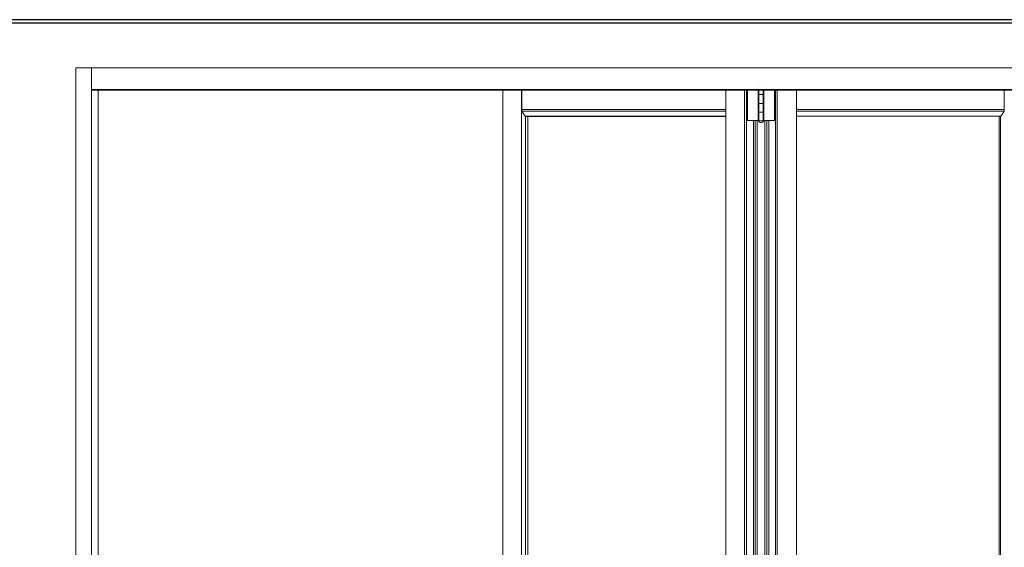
# Model space of a CAD drawing. Header units: inches. Extents: x 424 to 2043, y -237 to 445.
# Tile 748 of 965: x 869.51 to 872.31, y 213.6 to 215.1. Entities that reach past the tile are written whole.
import ezdxf

# ---------------------------------------------------------------- set-up
doc = ezdxf.new("R2010")
doc.units = ezdxf.units.IN
doc.header["$MEASUREMENT"] = 0
for name, color, linetype, lineweight in [('A-DOOR', 31, 'Continuous', 9), ('A-GENM', 13, 'Continuous', 9), ('A-WALL', 113, 'Continuous', 9)]:
    doc.layers.add(name, color=color, linetype=linetype, lineweight=lineweight)

# ---------------------------------------------------------------- blocks, each defined once
blk = doc.blocks.new('Generic Models 1 - Generic Models 1-135348-Section 1')
at = {"layer": 'A-GENM', "lineweight": 25}
blk.add_line((-87.4168, 0), (-119.6678, 0), dxfattribs=at)
blk = doc.blocks.new('Generic Models 7 - Generic Models 7-166682-Section 1')
at = {"layer": 'A-GENM', "lineweight": 25}
for p, q in [((-82.4615, 0), (-119.6678, 0)), ((-82.4615, -0.01), (-119.6678, -0.01))]:
    blk.add_line(p, q, dxfattribs=at)
blk = doc.blocks.new('5-panel_Bi-fold_external_door_10806 - Type 1-239875-Section 1')
at = {"layer": 'A-DOOR'}
for p, q in [((-107.2128, -0.137), (-107.1688, -0.137)), ((-107.2128, -3), (-107.2128, -0.137)), ((-107.1688, -0.198), (-107.1688, -0.137)), ((-107.1688, -0.137), (-102.257, -0.137)), ((-107.1688, -3), (-107.1688, -0.137)), ((-105.2716, -0.188), (-105.2716, -0.188)), ((-105.2576, -0.188), (-105.2576, -0.188)), ((-107.1688, -0.198), (-102.257, -0.198)), ((-107.1688, -0.2), (-102.257, -0.2)), ((-107.1685, -2.937), (-107.1685, -0.1998)), ((-107.1494, -2.937), (-107.1494, -0.1998)), ((-105.9992, -2.937), (-105.9992, -0.1995)), ((-105.9459, -2.937), (-105.9459, -0.1995)), ((-105.9452, -0.2554), (-105.9452, -0.1995)), ((-105.3648, -0.1991), (-105.3648, -2.937)), ((-105.3115, -0.1991), (-105.3115, -2.937)), ((-105.3058, -0.1991), (-105.3058, -2.937)), ((-105.3029, -0.287), (-105.3029, -0.1991)), ((-105.2726, -0.1991), (-105.2726, -0.212)), ((-105.2726, -0.214), (-105.2726, -0.237)), ((-105.2705, -0.1991), (-105.2705, -0.287)), ((-105.2646, -0.213), (-105.2705, -0.213)), ((-105.2705, -0.213), (-105.2645, -0.213)), ((-105.2596, -0.213), (-105.2646, -0.213)), ((-105.2645, -0.213), (-105.2587, -0.213)), ((-105.2588, -0.287), (-105.2588, -0.1991)), ((-105.2566, -0.212), (-105.2566, -0.1991)), ((-105.2566, -0.237), (-105.2566, -0.214)), ((-105.2267, -0.1987), (-105.2267, -0.287)), ((-105.224, -2.937), (-105.224, -0.1987)), ((-105.2184, -0.1987), (-105.2184, -2.937)), ((-105.1642, -0.1987), (-105.1642, -2.937)), ((-104.5734, -0.1984), (-104.5734, -0.2554)), ((-105.2726, -0.239), (-105.2726, -0.262)), ((-105.2646, -0.238), (-105.2705, -0.238)), ((-105.2705, -0.238), (-105.2645, -0.238)), ((-105.2596, -0.238), (-105.2646, -0.238)), ((-105.2645, -0.238), (-105.2587, -0.238)), ((-105.2566, -0.262), (-105.2566, -0.239)), ((-105.9452, -0.2604), (-105.9452, -0.2554)), ((-105.3648, -0.2554), (-105.9452, -0.2554)), ((-105.9353, -0.2743), (-105.9452, -0.2604)), ((-105.3648, -0.2604), (-105.9452, -0.2604)), ((-105.3648, -0.2743), (-105.9353, -0.2743)), ((-105.9343, -2.8352), (-105.9343, -0.2743)), ((-105.3648, -0.2756), (-105.9319, -0.2756)), ((-105.9277, -2.8339), (-105.9277, -0.2756)), ((-105.2726, -0.264), (-105.2726, -0.287)), ((-105.2646, -0.263), (-105.2705, -0.263)), ((-105.2705, -0.263), (-105.2645, -0.263)), ((-105.2596, -0.263), (-105.2646, -0.263)), ((-105.2645, -0.263), (-105.2587, -0.263)), ((-105.2566, -0.287), (-105.2566, -0.264)), ((-105.1642, -0.2554), (-104.5734, -0.2554)), ((-105.1642, -0.2604), (-104.5735, -0.2604)), ((-105.1642, -0.2743), (-104.5832, -0.2743)), ((-104.5873, -2.8352), (-104.5873, -0.2743)), ((-104.5838, -2.8352), (-104.5838, -0.2743)), ((-104.5735, -0.2604), (-104.5832, -0.2743)), ((-104.5734, -0.2554), (-104.5735, -0.2604)), ((-105.3012, -0.287), (-105.3029, -0.287)), ((-105.2991, -0.287), (-105.3012, -0.287)), ((-105.2879, -0.287), (-105.2991, -0.287)), ((-105.2855, -0.287), (-105.2879, -0.287)), ((-105.2865, -0.287), (-105.2865, -2.852)), ((-105.2832, -0.287), (-105.2855, -0.287)), ((-105.2816, -0.287), (-105.2832, -0.287)), ((-105.2759, -0.287), (-105.2816, -0.287)), ((-105.2816, -2.852), (-105.2816, -0.287)), ((-105.2705, -0.287), (-105.2759, -0.287)), ((-105.2759, -0.287), (-105.2759, -2.852)), ((-105.2646, -0.288), (-105.2707, -0.288)), ((-105.2585, -0.288), (-105.2646, -0.288)), ((-105.2535, -0.287), (-105.2588, -0.287)), ((-105.2478, -0.287), (-105.2535, -0.287)), ((-105.2535, -0.287), (-105.2535, -2.852)), ((-105.2463, -0.287), (-105.2478, -0.287)), ((-105.2478, -0.287), (-105.2478, -2.852)), ((-105.2439, -0.287), (-105.2463, -0.287)), ((-105.2416, -0.287), (-105.2439, -0.287)), ((-105.2428, -0.287), (-105.2428, -2.852)), ((-105.2306, -0.287), (-105.2416, -0.287)), ((-105.2285, -0.287), (-105.2306, -0.287)), ((-105.2267, -0.287), (-105.2285, -0.287))]:
    blk.add_line(p, q, dxfattribs=at)
at = {"layer": 'A-DOOR', "flags": 128}
for points in [[(-105.2716, -0.213), (-105.2716, -0.213), (-105.2717, -0.213), (-105.2717, -0.213), (-105.2717, -0.213), (-105.2718, -0.213), (-105.2718, -0.213), (-105.2718, -0.213), (-105.2719, -0.2129), (-105.2719, -0.2129), (-105.272, -0.2129), (-105.272, -0.2129), (-105.272, -0.2129), (-105.2721, -0.2129), (-105.2721, -0.2128), (-105.2721, -0.2128), (-105.2722, -0.2128), (-105.2722, -0.2128), (-105.2722, -0.2128), (-105.2723, -0.2127), (-105.2723, -0.2127), (-105.2723, -0.2127), (-105.2723, -0.2126), (-105.2724, -0.2126), (-105.2724, -0.2126), (-105.2724, -0.2125), (-105.2724, -0.2125), (-105.2725, -0.2125), (-105.2725, -0.2124), (-105.2725, -0.2124), (-105.2725, -0.2124), (-105.2725, -0.2123), (-105.2725, -0.2123), (-105.2725, -0.2122), (-105.2725, -0.2122), (-105.2726, -0.2122), (-105.2726, -0.2121), (-105.2726, -0.2121), (-105.2726, -0.2121), (-105.2726, -0.212), (-105.2726, -0.212)], [(-105.2726, -0.214), (-105.2726, -0.214), (-105.2726, -0.2139), (-105.2726, -0.2139), (-105.2726, -0.2138), (-105.2726, -0.2138), (-105.2725, -0.2138), (-105.2725, -0.2137), (-105.2725, -0.2137), (-105.2725, -0.2136), (-105.2725, -0.2136), (-105.2725, -0.2136), (-105.2725, -0.2135), (-105.2724, -0.2135), (-105.2724, -0.2135), (-105.2724, -0.2134), (-105.2724, -0.2134), (-105.2723, -0.2134), (-105.2723, -0.2133), (-105.2723, -0.2133), (-105.2723, -0.2133), (-105.2722, -0.2133), (-105.2722, -0.2132), (-105.2722, -0.2132), (-105.2721, -0.2132), (-105.2721, -0.2132), (-105.2721, -0.2131), (-105.272, -0.2131), (-105.272, -0.2131), (-105.272, -0.2131), (-105.2719, -0.2131), (-105.2719, -0.2131), (-105.2719, -0.213), (-105.2718, -0.213), (-105.2718, -0.213), (-105.2717, -0.213), (-105.2717, -0.213), (-105.2717, -0.213), (-105.2716, -0.213), (-105.2716, -0.213), (-105.2716, -0.213)], [(-105.2646, -0.213), (-105.2649, -0.213), (-105.2652, -0.213), (-105.2655, -0.213), (-105.2657, -0.213), (-105.266, -0.213), (-105.2663, -0.213), (-105.2666, -0.213), (-105.2668, -0.213), (-105.2671, -0.213), (-105.2674, -0.213), (-105.2676, -0.213), (-105.2679, -0.213), (-105.2681, -0.213), (-105.2683, -0.213), (-105.2686, -0.213), (-105.2688, -0.213), (-105.269, -0.213), (-105.2692, -0.213), (-105.2694, -0.213), (-105.2696, -0.213), (-105.2698, -0.213), (-105.27, -0.213), (-105.2702, -0.213), (-105.2703, -0.213), (-105.2705, -0.213), (-105.2706, -0.213), (-105.2708, -0.213), (-105.2709, -0.213), (-105.271, -0.213), (-105.2711, -0.213), (-105.2712, -0.213), (-105.2713, -0.213), (-105.2714, -0.213), (-105.2714, -0.213), (-105.2715, -0.213), (-105.2715, -0.213), (-105.2715, -0.213), (-105.2716, -0.213), (-105.2716, -0.213)], [(-105.2716, -0.213), (-105.2716, -0.213), (-105.2715, -0.213), (-105.2715, -0.213), (-105.2715, -0.213), (-105.2714, -0.213), (-105.2714, -0.213), (-105.2713, -0.213), (-105.2712, -0.213), (-105.2711, -0.213), (-105.271, -0.213), (-105.2709, -0.213), (-105.2708, -0.213), (-105.2706, -0.213), (-105.2705, -0.213), (-105.2703, -0.213), (-105.2702, -0.213), (-105.27, -0.213), (-105.2698, -0.213), (-105.2696, -0.213), (-105.2694, -0.213), (-105.2692, -0.213), (-105.269, -0.213), (-105.2688, -0.213), (-105.2686, -0.213), (-105.2684, -0.213), (-105.2681, -0.213), (-105.2679, -0.213), (-105.2676, -0.213), (-105.2674, -0.213), (-105.2671, -0.213), (-105.2668, -0.213), (-105.2666, -0.213), (-105.2663, -0.213), (-105.266, -0.213), (-105.2658, -0.213), (-105.2655, -0.213), (-105.2652, -0.213), (-105.2649, -0.213), (-105.2646, -0.213), (-105.2645, -0.213)], [(-105.2645, -0.213), (-105.2648, -0.213), (-105.2651, -0.213), (-105.2653, -0.213), (-105.2656, -0.213), (-105.2659, -0.213), (-105.2662, -0.213), (-105.2664, -0.213), (-105.2667, -0.213), (-105.267, -0.213), (-105.2672, -0.213), (-105.2675, -0.213), (-105.2677, -0.213), (-105.268, -0.213), (-105.2682, -0.213), (-105.2685, -0.213), (-105.2687, -0.213), (-105.2689, -0.213), (-105.2691, -0.213), (-105.2693, -0.213), (-105.2695, -0.213), (-105.2697, -0.213), (-105.2699, -0.213), (-105.2701, -0.213), (-105.2703, -0.213), (-105.2704, -0.213), (-105.2706, -0.213), (-105.2707, -0.213), (-105.2708, -0.213), (-105.271, -0.213), (-105.2711, -0.213), (-105.2712, -0.213), (-105.2713, -0.213), (-105.2713, -0.213), (-105.2714, -0.213), (-105.2715, -0.213), (-105.2715, -0.213), (-105.2715, -0.213), (-105.2716, -0.213), (-105.2716, -0.213)], [(-105.2716, -0.213), (-105.2716, -0.213), (-105.2715, -0.213), (-105.2715, -0.213), (-105.2715, -0.213), (-105.2714, -0.213), (-105.2714, -0.213), (-105.2713, -0.213), (-105.2712, -0.213), (-105.2711, -0.213), (-105.271, -0.213), (-105.2709, -0.213), (-105.2708, -0.213), (-105.2706, -0.213), (-105.2705, -0.213), (-105.2703, -0.213), (-105.2702, -0.213), (-105.27, -0.213), (-105.2698, -0.213), (-105.2696, -0.213), (-105.2694, -0.213), (-105.2692, -0.213), (-105.269, -0.213), (-105.2688, -0.213), (-105.2686, -0.213), (-105.2684, -0.213), (-105.2681, -0.213), (-105.2679, -0.213), (-105.2676, -0.213), (-105.2674, -0.213), (-105.2671, -0.213), (-105.2668, -0.213), (-105.2666, -0.213), (-105.2663, -0.213), (-105.266, -0.213), (-105.2658, -0.213), (-105.2655, -0.213), (-105.2652, -0.213), (-105.2649, -0.213), (-105.2646, -0.213), (-105.2646, -0.213)], [(-105.2576, -0.213), (-105.2576, -0.213), (-105.2576, -0.213), (-105.2576, -0.213), (-105.2577, -0.213), (-105.2577, -0.213), (-105.2578, -0.213), (-105.2578, -0.213), (-105.2579, -0.213), (-105.258, -0.213), (-105.2581, -0.213), (-105.2582, -0.213), (-105.2584, -0.213), (-105.2585, -0.213), (-105.2586, -0.213), (-105.2588, -0.213), (-105.259, -0.213), (-105.2591, -0.213), (-105.2593, -0.213), (-105.2595, -0.213), (-105.2597, -0.213), (-105.2599, -0.213), (-105.2601, -0.213), (-105.2603, -0.213), (-105.2606, -0.213), (-105.2608, -0.213), (-105.261, -0.213), (-105.2613, -0.213), (-105.2615, -0.213), (-105.2618, -0.213), (-105.262, -0.213), (-105.2623, -0.213), (-105.2626, -0.213), (-105.2628, -0.213), (-105.2631, -0.213), (-105.2634, -0.213), (-105.2637, -0.213), (-105.2639, -0.213), (-105.2642, -0.213), (-105.2645, -0.213), (-105.2646, -0.213)], [(-105.2646, -0.213), (-105.2644, -0.213), (-105.2641, -0.213), (-105.2638, -0.213), (-105.2635, -0.213), (-105.2632, -0.213), (-105.263, -0.213), (-105.2627, -0.213), (-105.2624, -0.213), (-105.2622, -0.213), (-105.2619, -0.213), (-105.2616, -0.213), (-105.2614, -0.213), (-105.2611, -0.213), (-105.2609, -0.213), (-105.2607, -0.213), (-105.2604, -0.213), (-105.2602, -0.213), (-105.26, -0.213), (-105.2598, -0.213), (-105.2596, -0.213), (-105.2594, -0.213), (-105.2592, -0.213), (-105.259, -0.213), (-105.2589, -0.213), (-105.2587, -0.213), (-105.2586, -0.213), (-105.2584, -0.213), (-105.2583, -0.213), (-105.2582, -0.213), (-105.2581, -0.213), (-105.258, -0.213), (-105.2579, -0.213), (-105.2578, -0.213), (-105.2577, -0.213), (-105.2577, -0.213), (-105.2576, -0.213), (-105.2576, -0.213), (-105.2576, -0.213), (-105.2576, -0.213)], [(-105.2645, -0.213), (-105.2642, -0.213), (-105.264, -0.213), (-105.2637, -0.213), (-105.2634, -0.213), (-105.2631, -0.213), (-105.2628, -0.213), (-105.2626, -0.213), (-105.2623, -0.213), (-105.262, -0.213), (-105.2618, -0.213), (-105.2615, -0.213), (-105.2613, -0.213), (-105.261, -0.213), (-105.2608, -0.213), (-105.2606, -0.213), (-105.2603, -0.213), (-105.2601, -0.213), (-105.2599, -0.213), (-105.2597, -0.213), (-105.2595, -0.213), (-105.2593, -0.213), (-105.2591, -0.213), (-105.259, -0.213), (-105.2588, -0.213)], [(-105.2588, -0.213), (-105.259, -0.213), (-105.2591, -0.213), (-105.2593, -0.213), (-105.2595, -0.213), (-105.2597, -0.213), (-105.2599, -0.213), (-105.2601, -0.213), (-105.2603, -0.213), (-105.2606, -0.213), (-105.2608, -0.213), (-105.261, -0.213), (-105.2613, -0.213), (-105.2615, -0.213), (-105.2618, -0.213), (-105.262, -0.213), (-105.2623, -0.213), (-105.2626, -0.213), (-105.2628, -0.213), (-105.2631, -0.213), (-105.2634, -0.213), (-105.2637, -0.213), (-105.2639, -0.213), (-105.2642, -0.213), (-105.2645, -0.213), (-105.2645, -0.213)], [(-105.2586, -0.213), (-105.2585, -0.213), (-105.2584, -0.213), (-105.2582, -0.213), (-105.2581, -0.213), (-105.258, -0.213), (-105.2579, -0.213), (-105.2578, -0.213), (-105.2578, -0.213), (-105.2577, -0.213), (-105.2577, -0.213), (-105.2576, -0.213), (-105.2576, -0.213), (-105.2576, -0.213), (-105.2576, -0.213)], [(-105.2576, -0.213), (-105.2576, -0.213), (-105.2576, -0.213), (-105.2576, -0.213), (-105.2577, -0.213), (-105.2577, -0.213), (-105.2578, -0.213), (-105.2578, -0.213), (-105.2579, -0.213), (-105.258, -0.213), (-105.2581, -0.213), (-105.2582, -0.213), (-105.2584, -0.213), (-105.2585, -0.213), (-105.2586, -0.213)], [(-105.2566, -0.212), (-105.2566, -0.212), (-105.2566, -0.2121), (-105.2566, -0.2121), (-105.2566, -0.2122), (-105.2566, -0.2122), (-105.2566, -0.2122), (-105.2566, -0.2123), (-105.2566, -0.2123), (-105.2566, -0.2124), (-105.2567, -0.2124), (-105.2567, -0.2124), (-105.2567, -0.2125), (-105.2567, -0.2125), (-105.2567, -0.2125), (-105.2567, -0.2126), (-105.2568, -0.2126), (-105.2568, -0.2126), (-105.2568, -0.2127), (-105.2568, -0.2127), (-105.2569, -0.2127), (-105.2569, -0.2127), (-105.2569, -0.2128), (-105.257, -0.2128), (-105.257, -0.2128), (-105.257, -0.2128), (-105.2571, -0.2129), (-105.2571, -0.2129), (-105.2571, -0.2129), (-105.2572, -0.2129), (-105.2572, -0.2129), (-105.2572, -0.2129), (-105.2573, -0.213), (-105.2573, -0.213), (-105.2574, -0.213), (-105.2574, -0.213), (-105.2574, -0.213), (-105.2575, -0.213), (-105.2575, -0.213), (-105.2576, -0.213), (-105.2576, -0.213)], [(-105.2576, -0.213), (-105.2575, -0.213), (-105.2575, -0.213), (-105.2575, -0.213), (-105.2574, -0.213), (-105.2574, -0.213), (-105.2573, -0.213), (-105.2573, -0.213), (-105.2573, -0.2131), (-105.2572, -0.2131), (-105.2572, -0.2131), (-105.2571, -0.2131), (-105.2571, -0.2131), (-105.2571, -0.2131), (-105.257, -0.2132), (-105.257, -0.2132), (-105.257, -0.2132), (-105.2569, -0.2132), (-105.2569, -0.2132), (-105.2569, -0.2133), (-105.2569, -0.2133), (-105.2568, -0.2133), (-105.2568, -0.2134), (-105.2568, -0.2134), (-105.2568, -0.2134), (-105.2567, -0.2135), (-105.2567, -0.2135), (-105.2567, -0.2135), (-105.2567, -0.2136), (-105.2567, -0.2136), (-105.2566, -0.2136), (-105.2566, -0.2137), (-105.2566, -0.2137), (-105.2566, -0.2138), (-105.2566, -0.2138), (-105.2566, -0.2138), (-105.2566, -0.2139), (-105.2566, -0.2139), (-105.2566, -0.2139), (-105.2566, -0.214), (-105.2566, -0.214)], [(-105.2716, -0.238), (-105.2716, -0.238), (-105.2717, -0.238), (-105.2717, -0.238), (-105.2717, -0.238), (-105.2718, -0.238), (-105.2718, -0.238), (-105.2718, -0.238), (-105.2719, -0.2379), (-105.2719, -0.2379), (-105.272, -0.2379), (-105.272, -0.2379), (-105.272, -0.2379), (-105.2721, -0.2379), (-105.2721, -0.2378), (-105.2721, -0.2378), (-105.2722, -0.2378), (-105.2722, -0.2378), (-105.2722, -0.2378), (-105.2723, -0.2377), (-105.2723, -0.2377), (-105.2723, -0.2377), (-105.2723, -0.2376), (-105.2724, -0.2376), (-105.2724, -0.2376), (-105.2724, -0.2375), (-105.2724, -0.2375), (-105.2725, -0.2375), (-105.2725, -0.2374), (-105.2725, -0.2374), (-105.2725, -0.2374), (-105.2725, -0.2373), (-105.2725, -0.2373), (-105.2725, -0.2372), (-105.2725, -0.2372), (-105.2726, -0.2372), (-105.2726, -0.2371), (-105.2726, -0.2371), (-105.2726, -0.2371), (-105.2726, -0.237), (-105.2726, -0.237)], [(-105.2726, -0.239), (-105.2726, -0.239), (-105.2726, -0.2389), (-105.2726, -0.2389), (-105.2726, -0.2388), (-105.2726, -0.2388), (-105.2725, -0.2388), (-105.2725, -0.2387), (-105.2725, -0.2387), (-105.2725, -0.2386), (-105.2725, -0.2386), (-105.2725, -0.2386), (-105.2725, -0.2385), (-105.2724, -0.2385), (-105.2724, -0.2385), (-105.2724, -0.2384), (-105.2724, -0.2384), (-105.2723, -0.2384), (-105.2723, -0.2383), (-105.2723, -0.2383), (-105.2723, -0.2383), (-105.2722, -0.2383), (-105.2722, -0.2382), (-105.2722, -0.2382), (-105.2721, -0.2382), (-105.2721, -0.2382), (-105.2721, -0.2381), (-105.272, -0.2381), (-105.272, -0.2381), (-105.272, -0.2381), (-105.2719, -0.2381), (-105.2719, -0.2381), (-105.2719, -0.238), (-105.2718, -0.238), (-105.2718, -0.238), (-105.2717, -0.238), (-105.2717, -0.238), (-105.2717, -0.238), (-105.2716, -0.238), (-105.2716, -0.238), (-105.2716, -0.238)], [(-105.2646, -0.238), (-105.2649, -0.238), (-105.2652, -0.238), (-105.2655, -0.238), (-105.2657, -0.238), (-105.266, -0.238), (-105.2663, -0.238), (-105.2666, -0.238), (-105.2668, -0.238), (-105.2671, -0.238), (-105.2674, -0.238), (-105.2676, -0.238), (-105.2679, -0.238), (-105.2681, -0.238), (-105.2683, -0.238), (-105.2686, -0.238), (-105.2688, -0.238), (-105.269, -0.238), (-105.2692, -0.238), (-105.2694, -0.238), (-105.2696, -0.238), (-105.2698, -0.238), (-105.27, -0.238), (-105.2702, -0.238), (-105.2703, -0.238), (-105.2705, -0.238), (-105.2706, -0.238), (-105.2708, -0.238), (-105.2709, -0.238), (-105.271, -0.238), (-105.2711, -0.238), (-105.2712, -0.238), (-105.2713, -0.238), (-105.2714, -0.238), (-105.2714, -0.238), (-105.2715, -0.238), (-105.2715, -0.238), (-105.2715, -0.238), (-105.2716, -0.238), (-105.2716, -0.238)], [(-105.2716, -0.238), (-105.2716, -0.238), (-105.2715, -0.238), (-105.2715, -0.238), (-105.2715, -0.238), (-105.2714, -0.238), (-105.2714, -0.238), (-105.2713, -0.238), (-105.2712, -0.238), (-105.2711, -0.238), (-105.271, -0.238), (-105.2709, -0.238), (-105.2708, -0.238), (-105.2706, -0.238), (-105.2705, -0.238), (-105.2703, -0.238), (-105.2702, -0.238), (-105.27, -0.238), (-105.2698, -0.238), (-105.2696, -0.238), (-105.2694, -0.238), (-105.2692, -0.238), (-105.269, -0.238), (-105.2688, -0.238), (-105.2686, -0.238), (-105.2684, -0.238), (-105.2681, -0.238), (-105.2679, -0.238), (-105.2676, -0.238), (-105.2674, -0.238), (-105.2671, -0.238), (-105.2668, -0.238), (-105.2666, -0.238), (-105.2663, -0.238), (-105.266, -0.238), (-105.2658, -0.238), (-105.2655, -0.238), (-105.2652, -0.238), (-105.2649, -0.238), (-105.2646, -0.238), (-105.2645, -0.238)], [(-105.2645, -0.238), (-105.2648, -0.238), (-105.2651, -0.238), (-105.2653, -0.238), (-105.2656, -0.238), (-105.2659, -0.238), (-105.2662, -0.238), (-105.2664, -0.238), (-105.2667, -0.238), (-105.267, -0.238), (-105.2672, -0.238), (-105.2675, -0.238), (-105.2677, -0.238), (-105.268, -0.238), (-105.2682, -0.238), (-105.2685, -0.238), (-105.2687, -0.238), (-105.2689, -0.238), (-105.2691, -0.238), (-105.2693, -0.238), (-105.2695, -0.238), (-105.2697, -0.238), (-105.2699, -0.238), (-105.2701, -0.238), (-105.2703, -0.238), (-105.2704, -0.238), (-105.2706, -0.238), (-105.2707, -0.238), (-105.2708, -0.238), (-105.271, -0.238), (-105.2711, -0.238), (-105.2712, -0.238), (-105.2713, -0.238), (-105.2713, -0.238), (-105.2714, -0.238), (-105.2715, -0.238), (-105.2715, -0.238), (-105.2715, -0.238), (-105.2716, -0.238), (-105.2716, -0.238)], [(-105.2716, -0.238), (-105.2716, -0.238), (-105.2715, -0.238), (-105.2715, -0.238), (-105.2715, -0.238), (-105.2714, -0.238), (-105.2714, -0.238), (-105.2713, -0.238), (-105.2712, -0.238), (-105.2711, -0.238), (-105.271, -0.238), (-105.2709, -0.238), (-105.2708, -0.238), (-105.2706, -0.238), (-105.2705, -0.238), (-105.2703, -0.238), (-105.2702, -0.238), (-105.27, -0.238), (-105.2698, -0.238), (-105.2696, -0.238), (-105.2694, -0.238), (-105.2692, -0.238), (-105.269, -0.238), (-105.2688, -0.238), (-105.2686, -0.238), (-105.2684, -0.238), (-105.2681, -0.238), (-105.2679, -0.238), (-105.2676, -0.238), (-105.2674, -0.238), (-105.2671, -0.238), (-105.2668, -0.238), (-105.2666, -0.238), (-105.2663, -0.238), (-105.266, -0.238), (-105.2658, -0.238), (-105.2655, -0.238), (-105.2652, -0.238), (-105.2649, -0.238), (-105.2646, -0.238), (-105.2646, -0.238)], [(-105.2576, -0.238), (-105.2576, -0.238), (-105.2576, -0.238), (-105.2576, -0.238), (-105.2577, -0.238), (-105.2577, -0.238), (-105.2578, -0.238), (-105.2578, -0.238), (-105.2579, -0.238), (-105.258, -0.238), (-105.2581, -0.238), (-105.2582, -0.238), (-105.2584, -0.238), (-105.2585, -0.238), (-105.2586, -0.238), (-105.2588, -0.238), (-105.259, -0.238), (-105.2591, -0.238), (-105.2593, -0.238), (-105.2595, -0.238), (-105.2597, -0.238), (-105.2599, -0.238), (-105.2601, -0.238), (-105.2603, -0.238), (-105.2606, -0.238), (-105.2608, -0.238), (-105.261, -0.238), (-105.2613, -0.238), (-105.2615, -0.238), (-105.2618, -0.238), (-105.262, -0.238), (-105.2623, -0.238), (-105.2626, -0.238), (-105.2628, -0.238), (-105.2631, -0.238), (-105.2634, -0.238), (-105.2637, -0.238), (-105.2639, -0.238), (-105.2642, -0.238), (-105.2645, -0.238), (-105.2646, -0.238)], [(-105.2646, -0.238), (-105.2644, -0.238), (-105.2641, -0.238), (-105.2638, -0.238), (-105.2635, -0.238), (-105.2632, -0.238), (-105.263, -0.238), (-105.2627, -0.238), (-105.2624, -0.238), (-105.2622, -0.238), (-105.2619, -0.238), (-105.2616, -0.238), (-105.2614, -0.238), (-105.2611, -0.238), (-105.2609, -0.238), (-105.2607, -0.238), (-105.2604, -0.238), (-105.2602, -0.238), (-105.26, -0.238), (-105.2598, -0.238), (-105.2596, -0.238), (-105.2594, -0.238), (-105.2592, -0.238), (-105.259, -0.238), (-105.2589, -0.238), (-105.2587, -0.238), (-105.2586, -0.238), (-105.2584, -0.238), (-105.2583, -0.238), (-105.2582, -0.238), (-105.2581, -0.238), (-105.258, -0.238), (-105.2579, -0.238), (-105.2578, -0.238), (-105.2577, -0.238), (-105.2577, -0.238), (-105.2576, -0.238), (-105.2576, -0.238), (-105.2576, -0.238), (-105.2576, -0.238)], [(-105.2645, -0.238), (-105.2642, -0.238), (-105.264, -0.238), (-105.2637, -0.238), (-105.2634, -0.238), (-105.2631, -0.238), (-105.2628, -0.238), (-105.2626, -0.238), (-105.2623, -0.238), (-105.262, -0.238), (-105.2618, -0.238), (-105.2615, -0.238), (-105.2613, -0.238), (-105.261, -0.238), (-105.2608, -0.238), (-105.2606, -0.238), (-105.2603, -0.238), (-105.2601, -0.238), (-105.2599, -0.238), (-105.2597, -0.238), (-105.2595, -0.238), (-105.2593, -0.238), (-105.2591, -0.238), (-105.259, -0.238), (-105.2588, -0.238)], [(-105.2588, -0.238), (-105.259, -0.238), (-105.2591, -0.238), (-105.2593, -0.238), (-105.2595, -0.238), (-105.2597, -0.238), (-105.2599, -0.238), (-105.2601, -0.238), (-105.2603, -0.238), (-105.2606, -0.238), (-105.2608, -0.238), (-105.261, -0.238), (-105.2613, -0.238), (-105.2615, -0.238), (-105.2618, -0.238), (-105.262, -0.238), (-105.2623, -0.238), (-105.2626, -0.238), (-105.2628, -0.238), (-105.2631, -0.238), (-105.2634, -0.238), (-105.2637, -0.238), (-105.2639, -0.238), (-105.2642, -0.238), (-105.2645, -0.238), (-105.2645, -0.238)], [(-105.2586, -0.238), (-105.2585, -0.238), (-105.2584, -0.238), (-105.2582, -0.238), (-105.2581, -0.238), (-105.258, -0.238), (-105.2579, -0.238), (-105.2578, -0.238), (-105.2578, -0.238), (-105.2577, -0.238), (-105.2577, -0.238), (-105.2576, -0.238), (-105.2576, -0.238), (-105.2576, -0.238), (-105.2576, -0.238)], [(-105.2576, -0.238), (-105.2576, -0.238), (-105.2576, -0.238), (-105.2576, -0.238), (-105.2577, -0.238), (-105.2577, -0.238), (-105.2578, -0.238), (-105.2578, -0.238), (-105.2579, -0.238), (-105.258, -0.238), (-105.2581, -0.238), (-105.2582, -0.238), (-105.2584, -0.238), (-105.2585, -0.238), (-105.2586, -0.238)], [(-105.2566, -0.237), (-105.2566, -0.237), (-105.2566, -0.2371), (-105.2566, -0.2371), (-105.2566, -0.2372), (-105.2566, -0.2372), (-105.2566, -0.2372), (-105.2566, -0.2373), (-105.2566, -0.2373), (-105.2566, -0.2374), (-105.2567, -0.2374), (-105.2567, -0.2374), (-105.2567, -0.2375), (-105.2567, -0.2375), (-105.2567, -0.2375), (-105.2567, -0.2376), (-105.2568, -0.2376), (-105.2568, -0.2376), (-105.2568, -0.2377), (-105.2568, -0.2377), (-105.2569, -0.2377), (-105.2569, -0.2377), (-105.2569, -0.2378), (-105.257, -0.2378), (-105.257, -0.2378), (-105.257, -0.2378), (-105.2571, -0.2379), (-105.2571, -0.2379), (-105.2571, -0.2379), (-105.2572, -0.2379), (-105.2572, -0.2379), (-105.2572, -0.2379), (-105.2573, -0.238), (-105.2573, -0.238), (-105.2574, -0.238), (-105.2574, -0.238), (-105.2574, -0.238), (-105.2575, -0.238), (-105.2575, -0.238), (-105.2576, -0.238), (-105.2576, -0.238)], [(-105.2576, -0.238), (-105.2575, -0.238), (-105.2575, -0.238), (-105.2575, -0.238), (-105.2574, -0.238), (-105.2574, -0.238), (-105.2573, -0.238), (-105.2573, -0.238), (-105.2573, -0.2381), (-105.2572, -0.2381), (-105.2572, -0.2381), (-105.2571, -0.2381), (-105.2571, -0.2381), (-105.2571, -0.2381), (-105.257, -0.2382), (-105.257, -0.2382), (-105.257, -0.2382), (-105.2569, -0.2382), (-105.2569, -0.2382), (-105.2569, -0.2383), (-105.2569, -0.2383), (-105.2568, -0.2383), (-105.2568, -0.2384), (-105.2568, -0.2384), (-105.2568, -0.2384), (-105.2567, -0.2385), (-105.2567, -0.2385), (-105.2567, -0.2385), (-105.2567, -0.2386), (-105.2567, -0.2386), (-105.2566, -0.2386), (-105.2566, -0.2387), (-105.2566, -0.2387), (-105.2566, -0.2388), (-105.2566, -0.2388), (-105.2566, -0.2388), (-105.2566, -0.2389), (-105.2566, -0.2389), (-105.2566, -0.2389), (-105.2566, -0.239), (-105.2566, -0.239)], [(-105.2716, -0.263), (-105.2716, -0.263), (-105.2717, -0.263), (-105.2717, -0.263), (-105.2717, -0.263), (-105.2718, -0.263), (-105.2718, -0.263), (-105.2718, -0.263), (-105.2719, -0.2629), (-105.2719, -0.2629), (-105.272, -0.2629), (-105.272, -0.2629), (-105.272, -0.2629), (-105.2721, -0.2629), (-105.2721, -0.2628), (-105.2721, -0.2628), (-105.2722, -0.2628), (-105.2722, -0.2628), (-105.2722, -0.2628), (-105.2723, -0.2627), (-105.2723, -0.2627), (-105.2723, -0.2627), (-105.2723, -0.2626), (-105.2724, -0.2626), (-105.2724, -0.2626), (-105.2724, -0.2625), (-105.2724, -0.2625), (-105.2725, -0.2625), (-105.2725, -0.2624), (-105.2725, -0.2624), (-105.2725, -0.2624), (-105.2725, -0.2623), (-105.2725, -0.2623), (-105.2725, -0.2622), (-105.2725, -0.2622), (-105.2726, -0.2622), (-105.2726, -0.2621), (-105.2726, -0.2621), (-105.2726, -0.2621), (-105.2726, -0.262), (-105.2726, -0.262)], [(-105.2726, -0.264), (-105.2726, -0.264), (-105.2726, -0.2639), (-105.2726, -0.2639), (-105.2726, -0.2638), (-105.2726, -0.2638), (-105.2725, -0.2638), (-105.2725, -0.2637), (-105.2725, -0.2637), (-105.2725, -0.2636), (-105.2725, -0.2636), (-105.2725, -0.2636), (-105.2725, -0.2635), (-105.2724, -0.2635), (-105.2724, -0.2635), (-105.2724, -0.2634), (-105.2724, -0.2634), (-105.2723, -0.2634), (-105.2723, -0.2633), (-105.2723, -0.2633), (-105.2723, -0.2633), (-105.2722, -0.2633), (-105.2722, -0.2632), (-105.2722, -0.2632), (-105.2721, -0.2632), (-105.2721, -0.2632), (-105.2721, -0.2631), (-105.272, -0.2631), (-105.272, -0.2631), (-105.272, -0.2631), (-105.2719, -0.2631), (-105.2719, -0.2631), (-105.2719, -0.263), (-105.2718, -0.263), (-105.2718, -0.263), (-105.2717, -0.263), (-105.2717, -0.263), (-105.2717, -0.263), (-105.2716, -0.263), (-105.2716, -0.263), (-105.2716, -0.263)], [(-105.2646, -0.263), (-105.2649, -0.263), (-105.2652, -0.263), (-105.2655, -0.263), (-105.2657, -0.263), (-105.266, -0.263), (-105.2663, -0.263), (-105.2666, -0.263), (-105.2668, -0.263), (-105.2671, -0.263), (-105.2674, -0.263), (-105.2676, -0.263), (-105.2679, -0.263), (-105.2681, -0.263), (-105.2683, -0.263), (-105.2686, -0.263), (-105.2688, -0.263), (-105.269, -0.263), (-105.2692, -0.263), (-105.2694, -0.263), (-105.2696, -0.263), (-105.2698, -0.263), (-105.27, -0.263), (-105.2702, -0.263), (-105.2703, -0.263), (-105.2705, -0.263), (-105.2706, -0.263), (-105.2708, -0.263), (-105.2709, -0.263), (-105.271, -0.263), (-105.2711, -0.263), (-105.2712, -0.263), (-105.2713, -0.263), (-105.2714, -0.263), (-105.2714, -0.263), (-105.2715, -0.263), (-105.2715, -0.263), (-105.2715, -0.263), (-105.2716, -0.263), (-105.2716, -0.263)], [(-105.2716, -0.263), (-105.2716, -0.263), (-105.2715, -0.263), (-105.2715, -0.263), (-105.2715, -0.263), (-105.2714, -0.263), (-105.2714, -0.263), (-105.2713, -0.263), (-105.2712, -0.263), (-105.2711, -0.263), (-105.271, -0.263), (-105.2709, -0.263), (-105.2708, -0.263), (-105.2706, -0.263), (-105.2705, -0.263), (-105.2703, -0.263), (-105.2702, -0.263), (-105.27, -0.263), (-105.2698, -0.263), (-105.2696, -0.263), (-105.2694, -0.263), (-105.2692, -0.263), (-105.269, -0.263), (-105.2688, -0.263), (-105.2686, -0.263), (-105.2684, -0.263), (-105.2681, -0.263), (-105.2679, -0.263), (-105.2676, -0.263), (-105.2674, -0.263), (-105.2671, -0.263), (-105.2668, -0.263), (-105.2666, -0.263), (-105.2663, -0.263), (-105.266, -0.263), (-105.2658, -0.263), (-105.2655, -0.263), (-105.2652, -0.263), (-105.2649, -0.263), (-105.2646, -0.263), (-105.2645, -0.263)], [(-105.2645, -0.263), (-105.2648, -0.263), (-105.2651, -0.263), (-105.2653, -0.263), (-105.2656, -0.263), (-105.2659, -0.263), (-105.2662, -0.263), (-105.2664, -0.263), (-105.2667, -0.263), (-105.267, -0.263), (-105.2672, -0.263), (-105.2675, -0.263), (-105.2677, -0.263), (-105.268, -0.263), (-105.2682, -0.263), (-105.2685, -0.263), (-105.2687, -0.263), (-105.2689, -0.263), (-105.2691, -0.263), (-105.2693, -0.263), (-105.2695, -0.263), (-105.2697, -0.263), (-105.2699, -0.263), (-105.2701, -0.263), (-105.2703, -0.263), (-105.2704, -0.263), (-105.2706, -0.263), (-105.2707, -0.263), (-105.2708, -0.263), (-105.271, -0.263), (-105.2711, -0.263), (-105.2712, -0.263), (-105.2713, -0.263), (-105.2713, -0.263), (-105.2714, -0.263), (-105.2715, -0.263), (-105.2715, -0.263), (-105.2715, -0.263), (-105.2716, -0.263), (-105.2716, -0.263)], [(-105.2716, -0.263), (-105.2716, -0.263), (-105.2715, -0.263), (-105.2715, -0.263), (-105.2715, -0.263), (-105.2714, -0.263), (-105.2714, -0.263), (-105.2713, -0.263), (-105.2712, -0.263), (-105.2711, -0.263), (-105.271, -0.263), (-105.2709, -0.263), (-105.2708, -0.263), (-105.2706, -0.263), (-105.2705, -0.263), (-105.2703, -0.263), (-105.2702, -0.263), (-105.27, -0.263), (-105.2698, -0.263), (-105.2696, -0.263), (-105.2694, -0.263), (-105.2692, -0.263), (-105.269, -0.263), (-105.2688, -0.263), (-105.2686, -0.263), (-105.2684, -0.263), (-105.2681, -0.263), (-105.2679, -0.263), (-105.2676, -0.263), (-105.2674, -0.263), (-105.2671, -0.263), (-105.2668, -0.263), (-105.2666, -0.263), (-105.2663, -0.263), (-105.266, -0.263), (-105.2658, -0.263), (-105.2655, -0.263), (-105.2652, -0.263), (-105.2649, -0.263), (-105.2646, -0.263), (-105.2646, -0.263)], [(-105.2576, -0.263), (-105.2576, -0.263), (-105.2576, -0.263), (-105.2576, -0.263), (-105.2577, -0.263), (-105.2577, -0.263), (-105.2578, -0.263), (-105.2578, -0.263), (-105.2579, -0.263), (-105.258, -0.263), (-105.2581, -0.263), (-105.2582, -0.263), (-105.2584, -0.263), (-105.2585, -0.263), (-105.2586, -0.263), (-105.2588, -0.263), (-105.259, -0.263), (-105.2591, -0.263), (-105.2593, -0.263), (-105.2595, -0.263), (-105.2597, -0.263), (-105.2599, -0.263), (-105.2601, -0.263), (-105.2603, -0.263), (-105.2606, -0.263), (-105.2608, -0.263), (-105.261, -0.263), (-105.2613, -0.263), (-105.2615, -0.263), (-105.2618, -0.263), (-105.262, -0.263), (-105.2623, -0.263), (-105.2626, -0.263), (-105.2628, -0.263), (-105.2631, -0.263), (-105.2634, -0.263), (-105.2637, -0.263), (-105.2639, -0.263), (-105.2642, -0.263), (-105.2645, -0.263), (-105.2646, -0.263)], [(-105.2646, -0.263), (-105.2644, -0.263), (-105.2641, -0.263), (-105.2638, -0.263), (-105.2635, -0.263), (-105.2632, -0.263), (-105.263, -0.263), (-105.2627, -0.263), (-105.2624, -0.263), (-105.2622, -0.263), (-105.2619, -0.263), (-105.2616, -0.263), (-105.2614, -0.263), (-105.2611, -0.263), (-105.2609, -0.263), (-105.2607, -0.263), (-105.2604, -0.263), (-105.2602, -0.263), (-105.26, -0.263), (-105.2598, -0.263), (-105.2596, -0.263), (-105.2594, -0.263), (-105.2592, -0.263), (-105.259, -0.263), (-105.2589, -0.263), (-105.2587, -0.263), (-105.2586, -0.263), (-105.2584, -0.263), (-105.2583, -0.263), (-105.2582, -0.263), (-105.2581, -0.263), (-105.258, -0.263), (-105.2579, -0.263), (-105.2578, -0.263), (-105.2577, -0.263), (-105.2577, -0.263), (-105.2576, -0.263), (-105.2576, -0.263), (-105.2576, -0.263), (-105.2576, -0.263)], [(-105.2645, -0.263), (-105.2642, -0.263), (-105.264, -0.263), (-105.2637, -0.263), (-105.2634, -0.263), (-105.2631, -0.263), (-105.2628, -0.263), (-105.2626, -0.263), (-105.2623, -0.263), (-105.262, -0.263), (-105.2618, -0.263), (-105.2615, -0.263), (-105.2613, -0.263), (-105.261, -0.263), (-105.2608, -0.263), (-105.2606, -0.263), (-105.2603, -0.263), (-105.2601, -0.263), (-105.2599, -0.263), (-105.2597, -0.263), (-105.2595, -0.263), (-105.2593, -0.263), (-105.2591, -0.263), (-105.259, -0.263), (-105.2588, -0.263)], [(-105.2588, -0.263), (-105.259, -0.263), (-105.2591, -0.263), (-105.2593, -0.263), (-105.2595, -0.263), (-105.2597, -0.263), (-105.2599, -0.263), (-105.2601, -0.263), (-105.2603, -0.263), (-105.2606, -0.263), (-105.2608, -0.263), (-105.261, -0.263), (-105.2613, -0.263), (-105.2615, -0.263), (-105.2618, -0.263), (-105.262, -0.263), (-105.2623, -0.263), (-105.2626, -0.263), (-105.2628, -0.263), (-105.2631, -0.263), (-105.2634, -0.263), (-105.2637, -0.263), (-105.2639, -0.263), (-105.2642, -0.263), (-105.2645, -0.263), (-105.2645, -0.263)], [(-105.2586, -0.263), (-105.2585, -0.263), (-105.2584, -0.263), (-105.2582, -0.263), (-105.2581, -0.263), (-105.258, -0.263), (-105.2579, -0.263), (-105.2578, -0.263), (-105.2578, -0.263), (-105.2577, -0.263), (-105.2577, -0.263), (-105.2576, -0.263), (-105.2576, -0.263), (-105.2576, -0.263), (-105.2576, -0.263)], [(-105.2576, -0.263), (-105.2576, -0.263), (-105.2576, -0.263), (-105.2576, -0.263), (-105.2577, -0.263), (-105.2577, -0.263), (-105.2578, -0.263), (-105.2578, -0.263), (-105.2579, -0.263), (-105.258, -0.263), (-105.2581, -0.263), (-105.2582, -0.263), (-105.2584, -0.263), (-105.2585, -0.263), (-105.2586, -0.263)], [(-105.2566, -0.262), (-105.2566, -0.262), (-105.2566, -0.2621), (-105.2566, -0.2621), (-105.2566, -0.2622), (-105.2566, -0.2622), (-105.2566, -0.2622), (-105.2566, -0.2623), (-105.2566, -0.2623), (-105.2566, -0.2624), (-105.2567, -0.2624), (-105.2567, -0.2624), (-105.2567, -0.2625), (-105.2567, -0.2625), (-105.2567, -0.2625), (-105.2567, -0.2626), (-105.2568, -0.2626), (-105.2568, -0.2626), (-105.2568, -0.2627), (-105.2568, -0.2627), (-105.2569, -0.2627), (-105.2569, -0.2627), (-105.2569, -0.2628), (-105.257, -0.2628), (-105.257, -0.2628), (-105.257, -0.2628), (-105.2571, -0.2629), (-105.2571, -0.2629), (-105.2571, -0.2629), (-105.2572, -0.2629), (-105.2572, -0.2629), (-105.2572, -0.2629), (-105.2573, -0.263), (-105.2573, -0.263), (-105.2574, -0.263), (-105.2574, -0.263), (-105.2574, -0.263), (-105.2575, -0.263), (-105.2575, -0.263), (-105.2576, -0.263), (-105.2576, -0.263)], [(-105.2576, -0.263), (-105.2575, -0.263), (-105.2575, -0.263), (-105.2575, -0.263), (-105.2574, -0.263), (-105.2574, -0.263), (-105.2573, -0.263), (-105.2573, -0.263), (-105.2573, -0.2631), (-105.2572, -0.2631), (-105.2572, -0.2631), (-105.2571, -0.2631), (-105.2571, -0.2631), (-105.2571, -0.2631), (-105.257, -0.2632), (-105.257, -0.2632), (-105.257, -0.2632), (-105.2569, -0.2632), (-105.2569, -0.2632), (-105.2569, -0.2633), (-105.2569, -0.2633), (-105.2568, -0.2633), (-105.2568, -0.2634), (-105.2568, -0.2634), (-105.2568, -0.2634), (-105.2567, -0.2635), (-105.2567, -0.2635), (-105.2567, -0.2635), (-105.2567, -0.2636), (-105.2567, -0.2636), (-105.2566, -0.2636), (-105.2566, -0.2637), (-105.2566, -0.2637), (-105.2566, -0.2638), (-105.2566, -0.2638), (-105.2566, -0.2638), (-105.2566, -0.2639), (-105.2566, -0.2639), (-105.2566, -0.2639), (-105.2566, -0.264), (-105.2566, -0.264)], [(-105.2716, -0.288), (-105.2716, -0.288), (-105.2717, -0.288), (-105.2717, -0.288), (-105.2717, -0.288), (-105.2718, -0.288), (-105.2718, -0.288), (-105.2718, -0.288), (-105.2719, -0.2879), (-105.2719, -0.2879), (-105.272, -0.2879), (-105.272, -0.2879), (-105.272, -0.2879), (-105.2721, -0.2879), (-105.2721, -0.2878), (-105.2721, -0.2878), (-105.2722, -0.2878), (-105.2722, -0.2878), (-105.2722, -0.2878), (-105.2723, -0.2877), (-105.2723, -0.2877), (-105.2723, -0.2877), (-105.2723, -0.2876), (-105.2724, -0.2876), (-105.2724, -0.2876), (-105.2724, -0.2875), (-105.2724, -0.2875), (-105.2725, -0.2875), (-105.2725, -0.2874), (-105.2725, -0.2874), (-105.2725, -0.2874), (-105.2725, -0.2873), (-105.2725, -0.2873), (-105.2725, -0.2872), (-105.2725, -0.2872), (-105.2726, -0.2872), (-105.2726, -0.2871), (-105.2726, -0.2871), (-105.2726, -0.2871), (-105.2726, -0.287), (-105.2726, -0.287)], [(-105.2646, -0.2925), (-105.2649, -0.2925), (-105.2652, -0.2925), (-105.2655, -0.2924), (-105.2658, -0.2924), (-105.2661, -0.2923), (-105.2664, -0.2923), (-105.2667, -0.2922), (-105.267, -0.2921), (-105.2673, -0.292), (-105.2676, -0.2919), (-105.2678, -0.2918), (-105.2681, -0.2916), (-105.2684, -0.2915), (-105.2687, -0.2913), (-105.2689, -0.2912), (-105.2692, -0.291), (-105.2694, -0.2908), (-105.2696, -0.2906), (-105.2699, -0.2904), (-105.2701, -0.2902), (-105.2703, -0.2899), (-105.2705, -0.2897), (-105.2707, -0.2895), (-105.2709, -0.2892), (-105.271, -0.289), (-105.2712, -0.2887), (-105.2714, -0.2884), (-105.2715, -0.2882), (-105.2716, -0.288)], [(-105.2701, -0.288), (-105.2703, -0.288), (-105.2704, -0.288), (-105.2706, -0.288), (-105.2707, -0.288), (-105.2708, -0.288), (-105.271, -0.288), (-105.2711, -0.288), (-105.2712, -0.288), (-105.2713, -0.288), (-105.2713, -0.288), (-105.2714, -0.288), (-105.2715, -0.288), (-105.2715, -0.288), (-105.2715, -0.288), (-105.2716, -0.288), (-105.2716, -0.288)], [(-105.2716, -0.288), (-105.2716, -0.288), (-105.2715, -0.288), (-105.2715, -0.288), (-105.2715, -0.288), (-105.2714, -0.288), (-105.2714, -0.288), (-105.2713, -0.288), (-105.2712, -0.288), (-105.2711, -0.288), (-105.271, -0.288), (-105.2709, -0.288), (-105.2708, -0.288), (-105.2706, -0.288), (-105.2705, -0.288), (-105.2703, -0.288), (-105.2702, -0.288), (-105.27, -0.288), (-105.2698, -0.288), (-105.2696, -0.288), (-105.2694, -0.288), (-105.2692, -0.288), (-105.269, -0.288), (-105.2688, -0.288), (-105.2686, -0.288), (-105.2684, -0.288), (-105.2681, -0.288), (-105.2679, -0.288), (-105.2676, -0.288), (-105.2674, -0.288), (-105.2671, -0.288), (-105.2668, -0.288), (-105.2666, -0.288), (-105.2663, -0.288), (-105.266, -0.288), (-105.2658, -0.288), (-105.2655, -0.288), (-105.2652, -0.288), (-105.2649, -0.288), (-105.2646, -0.288), (-105.2646, -0.288)], [(-105.2576, -0.288), (-105.2577, -0.2883), (-105.2578, -0.2885), (-105.258, -0.2888), (-105.2582, -0.2891), (-105.2583, -0.2893), (-105.2585, -0.2896), (-105.2587, -0.2898), (-105.2589, -0.29), (-105.2591, -0.2903), (-105.2594, -0.2905), (-105.2596, -0.2907), (-105.2598, -0.2909), (-105.2601, -0.2911), (-105.2603, -0.2912), (-105.2606, -0.2914), (-105.2609, -0.2915), (-105.2611, -0.2917), (-105.2614, -0.2918), (-105.2617, -0.2919), (-105.262, -0.2921), (-105.2623, -0.2922), (-105.2626, -0.2922), (-105.2629, -0.2923), (-105.2632, -0.2924), (-105.2635, -0.2924), (-105.2638, -0.2925), (-105.2641, -0.2925), (-105.2644, -0.2925), (-105.2646, -0.2925)], [(-105.2646, -0.288), (-105.2644, -0.288), (-105.2641, -0.288), (-105.2638, -0.288), (-105.2635, -0.288), (-105.2632, -0.288), (-105.263, -0.288), (-105.2627, -0.288), (-105.2624, -0.288), (-105.2622, -0.288), (-105.2619, -0.288), (-105.2616, -0.288), (-105.2614, -0.288), (-105.2611, -0.288), (-105.2609, -0.288), (-105.2607, -0.288), (-105.2604, -0.288), (-105.2602, -0.288), (-105.26, -0.288), (-105.2598, -0.288), (-105.2596, -0.288), (-105.2594, -0.288), (-105.2592, -0.288), (-105.259, -0.288), (-105.2589, -0.288), (-105.2587, -0.288), (-105.2586, -0.288), (-105.2584, -0.288), (-105.2583, -0.288), (-105.2582, -0.288), (-105.2581, -0.288), (-105.258, -0.288), (-105.2579, -0.288), (-105.2578, -0.288), (-105.2577, -0.288), (-105.2577, -0.288), (-105.2576, -0.288), (-105.2576, -0.288), (-105.2576, -0.288), (-105.2576, -0.288)], [(-105.2576, -0.288), (-105.2576, -0.288), (-105.2576, -0.288), (-105.2576, -0.288), (-105.2577, -0.288), (-105.2577, -0.288), (-105.2578, -0.288), (-105.2578, -0.288), (-105.2579, -0.288), (-105.258, -0.288), (-105.2581, -0.288), (-105.2582, -0.288), (-105.2584, -0.288), (-105.2585, -0.288), (-105.2586, -0.288), (-105.2588, -0.288), (-105.259, -0.288), (-105.2591, -0.288)], [(-105.2566, -0.287), (-105.2566, -0.287), (-105.2566, -0.2871), (-105.2566, -0.2871), (-105.2566, -0.2872), (-105.2566, -0.2872), (-105.2566, -0.2872), (-105.2566, -0.2873), (-105.2566, -0.2873), (-105.2566, -0.2874), (-105.2567, -0.2874), (-105.2567, -0.2874), (-105.2567, -0.2875), (-105.2567, -0.2875), (-105.2567, -0.2875), (-105.2567, -0.2876), (-105.2568, -0.2876), (-105.2568, -0.2876), (-105.2568, -0.2877), (-105.2568, -0.2877), (-105.2569, -0.2877), (-105.2569, -0.2877), (-105.2569, -0.2878), (-105.257, -0.2878), (-105.257, -0.2878), (-105.257, -0.2878), (-105.2571, -0.2879), (-105.2571, -0.2879), (-105.2571, -0.2879), (-105.2572, -0.2879), (-105.2572, -0.2879), (-105.2572, -0.2879), (-105.2573, -0.288), (-105.2573, -0.288), (-105.2574, -0.288), (-105.2574, -0.288), (-105.2574, -0.288), (-105.2575, -0.288), (-105.2575, -0.288), (-105.2576, -0.288), (-105.2576, -0.288)]]:
    blk.add_lwpolyline(points, dxfattribs=at)
at = {"layer": 'A-DOOR'}
blk.add_ellipse((-107.1688, -0.198), major_axis=(0, 0.002), ratio=0.008815, start_param=1.560717, end_param=3.141593, dxfattribs=at)

msp = doc.modelspace()

# ---------------------------------------------------------------- linework, layer by layer
at = {"layer": 'A-WALL'}
for p, q in [((869.6737, 212.0972), (869.6737, 214.9602)), ((869.6737, 214.9602), (874.6735, 214.9602))]:
    msp.add_line(p, q, dxfattribs=at)

# ---------------------------------------------------------------- block references
at = {"layer": 'A-DOOR'}
msp.add_blockref('5-panel_Bi-fold_external_door_10806 - Type 1-239875-Section 1', (976.8865, 215.0972), dxfattribs=at)
at = {"layer": 'A-GENM', "lineweight": 25}
for name in ['Generic Models 1 - Generic Models 1-135348-Section 1', 'Generic Models 7 - Generic Models 7-166682-Section 1']:
    msp.add_blockref(name, (976.8865, 215.0972), dxfattribs=at)

doc.saveas('drawing.dxf')
